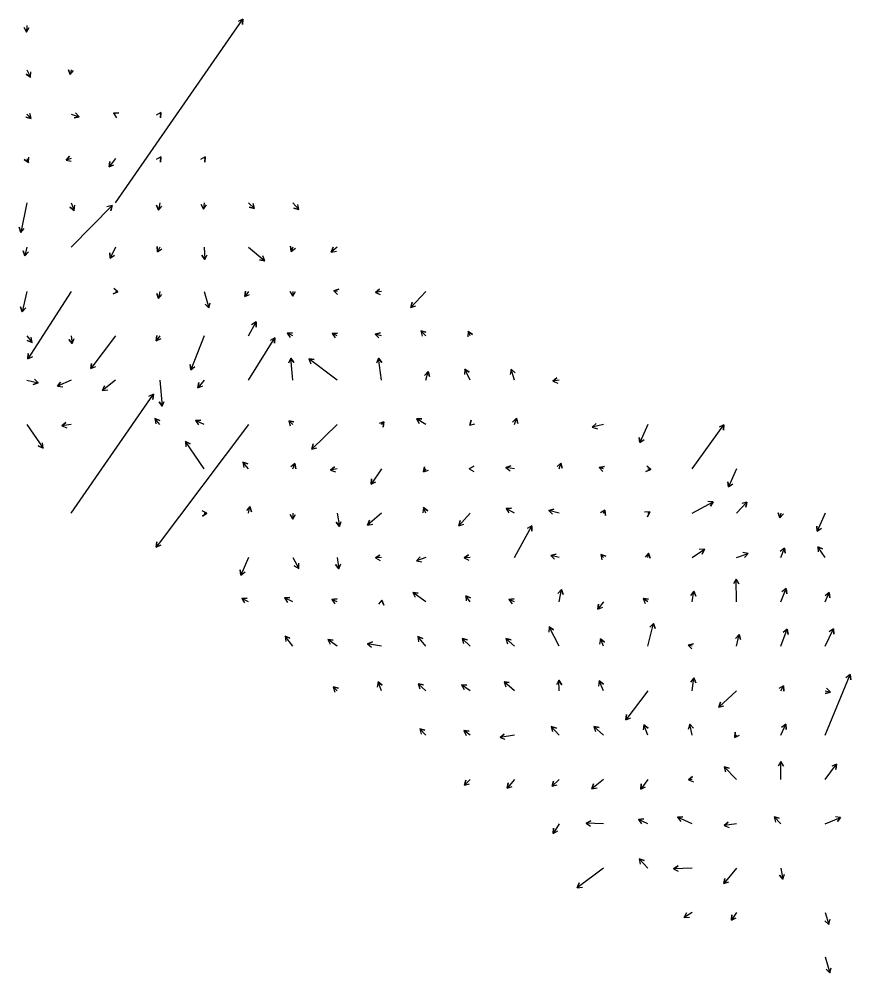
# Model space of a CAD drawing. Extents: x 954385 to 988206, y 1868364 to 1924553.
# Drawn here: x 962049 to 962986, y 1900851 to 1901926 of the extents above; entities that cross this region are included whole.
import ezdxf

# ---------------------------------------------------------------- set-up
doc = ezdxf.new("R2010")
doc.units = 0
doc.layers.add('Slopes', color=7, linetype='Continuous')

msp = doc.modelspace()

# ---------------------------------------------------------------- linework, layer by layer
at = {"layer": 'Slopes'}
for points in [[(962057.1, 1901918.9), (962057, 1901911.3), (962054.1, 1901916.6), (962057, 1901911.3), (962060.1, 1901916.5)], [(962157.1, 1901718.9), (962300.9, 1901926.2), (962300.4, 1901920.2), (962300.9, 1901926.2), (962295.5, 1901923.6)], [(962057.1, 1901868.9), (962061.5, 1901860.8), (962056.4, 1901863.9), (962061.5, 1901860.8), (962061.7, 1901866.8)], [(962107.1, 1901868.9), (962106.1, 1901863.5), (962104.1, 1901869.1), (962106.1, 1901863.5), (962110, 1901868)], [(962107.1, 1901818.9), (962116.3, 1901816), (962110.5, 1901814.7), (962116.3, 1901816), (962112.3, 1901820.4)], [(962157.1, 1901818.9), (962155.1, 1901819.9), (962161.1, 1901820.3), (962155.1, 1901819.9), (962158.4, 1901814.9)], [(962207.1, 1901818.9), (962208.3, 1901820.7), (962208, 1901814.7), (962208.3, 1901820.7), (962202.9, 1901817.9)], [(962057.1, 1901818.9), (962062, 1901813.9), (962056.2, 1901815.5), (962062, 1901813.9), (962060.5, 1901819.7)], [(962057.1, 1901768.9), (962059.3, 1901764.5), (962054.3, 1901767.9), (962059.3, 1901764.5), (962059.7, 1901770.5)], [(962107.1, 1901768.9), (962101.5, 1901766.9), (962105.4, 1901771.5), (962101.5, 1901766.9), (962107.4, 1901765.8)], [(962157.1, 1901768.9), (962150, 1901759.7), (962150.8, 1901765.6), (962150, 1901759.7), (962155.5, 1901762)], [(962207.1, 1901768.9), (962208.3, 1901770.7), (962208, 1901764.7), (962208.3, 1901770.7), (962202.9, 1901767.9)], [(962257.1, 1901768.9), (962258.3, 1901770.7), (962258, 1901764.7), (962258.3, 1901770.7), (962252.9, 1901767.9)], [(962057.1, 1901718.9), (962050.5, 1901685.7), (962048.6, 1901691.4), (962050.5, 1901685.7), (962054.4, 1901690.2)], [(962107.1, 1901718.9), (962110.7, 1901710.4), (962105.9, 1901714), (962110.7, 1901710.4), (962111.5, 1901716.3)], [(962107.1, 1901668.9), (962153.3, 1901715.9), (962151.8, 1901710.1), (962153.3, 1901715.9), (962147.5, 1901714.3)], [(962207.1, 1901718.9), (962205.7, 1901710.6), (962203.6, 1901716.3), (962205.7, 1901710.6), (962209.6, 1901715.3)], [(962257.1, 1901718.9), (962256.4, 1901711.7), (962253.9, 1901717.2), (962256.4, 1901711.7), (962259.9, 1901716.6)], [(962307.1, 1901718.9), (962313.8, 1901712.5), (962308, 1901713.9), (962313.8, 1901712.5), (962312.2, 1901718.3)], [(962357.1, 1901718.9), (962364, 1901711.3), (962358.3, 1901713.1), (962364, 1901711.3), (962362.8, 1901717.1)], [(962207.1, 1901668.9), (962204.5, 1901663.7), (962204.1, 1901669.7), (962204.5, 1901663.7), (962209.5, 1901667)], [(962357.1, 1901668.9), (962355.3, 1901664.2), (962354.4, 1901670.2), (962355.3, 1901664.2), (962360, 1901668)], [(962057.1, 1901668.9), (962055, 1901659.2), (962053.2, 1901664.9), (962055, 1901659.2), (962059.1, 1901663.6)], [(962157.1, 1901668.9), (962151.3, 1901656.6), (962150.8, 1901662.6), (962151.3, 1901656.6), (962156.2, 1901660)], [(962257.1, 1901668.9), (962258, 1901654.9), (962254.7, 1901659.9), (962258, 1901654.9), (962260.7, 1901660.3)], [(962307.1, 1901668.9), (962325.4, 1901653.5), (962319.5, 1901654.6), (962325.4, 1901653.5), (962323.3, 1901659.1)], [(962407.1, 1901668.9), (962400.3, 1901663.4), (962402.4, 1901669), (962400.3, 1901663.4), (962406.2, 1901664.3)], [(962057.1, 1901618.9), (962052.1, 1901596.1), (962050.3, 1901601.8), (962052.1, 1901596.1), (962056.2, 1901600.5)], [(962107.1, 1901618.9), (962058.6, 1901542.9), (962058.8, 1901548.9), (962058.6, 1901542.9), (962063.9, 1901545.7)], [(962157.1, 1901618.9), (962160, 1901618.6), (962154.5, 1901616.2), (962160, 1901618.6), (962155.2, 1901622.2)], [(962207.1, 1901618.9), (962205.6, 1901611.1), (962203.7, 1901616.7), (962205.6, 1901611.1), (962209.6, 1901615.6)], [(962257.1, 1901618.9), (962262.5, 1901600.4), (962258.2, 1901604.6), (962262.5, 1901600.4), (962263.9, 1901606.3)], [(962307.1, 1901618.9), (962302.8, 1901613.2), (962303.6, 1901619.2), (962302.8, 1901613.2), (962308.4, 1901615.6)], [(962357.1, 1901618.9), (962357.1, 1901613.7), (962354.1, 1901618.9), (962357.1, 1901613.7), (962360.1, 1901618.9)], [(962407.1, 1901618.9), (962403.3, 1901619.9), (962409.1, 1901621.5), (962403.3, 1901619.9), (962407.6, 1901615.7)], [(962457.1, 1901618.9), (962450.1, 1901618), (962454.9, 1901621.7), (962450.1, 1901618), (962455.7, 1901615.7)], [(962507.1, 1901618.9), (962490.1, 1901601), (962491.5, 1901606.8), (962490.1, 1901601), (962495.8, 1901602.7)], [(962307.1, 1901568.9), (962315.7, 1901584.7), (962315.9, 1901578.7), (962315.7, 1901584.7), (962310.6, 1901581.5)], [(962507.1, 1901568.9), (962501.2, 1901574.5), (962507.1, 1901573.1), (962501.2, 1901574.5), (962503, 1901568.7)], [(962557.1, 1901568.9), (962554.7, 1901573.9), (962559.7, 1901570.6), (962554.7, 1901573.9), (962554.3, 1901567.9)], [(962057.1, 1901568.9), (962063.3, 1901561.6), (962057.6, 1901563.6), (962063.3, 1901561.6), (962062.3, 1901567.5)], [(962107.1, 1901568.9), (962108.4, 1901560.3), (962104.7, 1901565), (962108.4, 1901560.3), (962110.6, 1901565.9)], [(962157.1, 1901568.9), (962129.6, 1901532), (962130.3, 1901537.9), (962129.6, 1901532), (962135.1, 1901534.3)], [(962207.1, 1901568.9), (962203.1, 1901563.4), (962203.8, 1901569.4), (962203.1, 1901563.4), (962208.6, 1901565.9)], [(962257.1, 1901568.9), (962242, 1901530.7), (962241.2, 1901536.7), (962242, 1901530.7), (962246.7, 1901534.5)], [(962307.1, 1901518.9), (962336.7, 1901566.6), (962336.6, 1901560.6), (962336.7, 1901566.6), (962331.5, 1901563.8)], [(962357.1, 1901568.9), (962350.6, 1901571.9), (962356.6, 1901572.5), (962350.6, 1901571.9), (962354.1, 1901567)], [(962407.1, 1901568.9), (962401.5, 1901571.7), (962407.5, 1901572.1), (962401.5, 1901571.7), (962404.8, 1901566.7)], [(962457.1, 1901568.9), (962450, 1901571), (962455.8, 1901572.5), (962450, 1901571), (962454.1, 1901566.7)], [(962357.1, 1901518.9), (962354.8, 1901543.7), (962358.2, 1901538.8), (962354.8, 1901543.7), (962352.3, 1901538.3)], [(962407.1, 1901518.9), (962375.2, 1901543.1), (962381.2, 1901542.4), (962375.2, 1901543.1), (962377.5, 1901537.6)], [(962457.1, 1901518.9), (962453.7, 1901543.8), (962457.3, 1901539), (962453.7, 1901543.8), (962451.4, 1901538.2)], [(962557.1, 1901518.9), (962551, 1901531.3), (962556, 1901528), (962551, 1901531.3), (962550.6, 1901525.3)], [(962607.1, 1901518.9), (962603.3, 1901531.3), (962607.7, 1901527.3), (962603.3, 1901531.3), (962602, 1901525.5)], [(962057.1, 1901518.9), (962070.2, 1901516), (962064.5, 1901514.2), (962070.2, 1901516), (962065.8, 1901520)], [(962507.1, 1901518.9), (962509.5, 1901528.7), (962511.2, 1901523), (962509.5, 1901528.7), (962505.3, 1901524.3)], [(962657.1, 1901518.9), (962650, 1901518), (962654.8, 1901521.6), (962650, 1901518), (962655.6, 1901515.7)], [(962107.1, 1901518.9), (962091.8, 1901512.1), (962095.4, 1901516.9), (962091.8, 1901512.1), (962097.8, 1901511.4)], [(962157.1, 1901518.9), (962142.6, 1901507.2), (962144.8, 1901512.8), (962142.6, 1901507.2), (962148.5, 1901508.1)], [(962207.1, 1901518.9), (962209.7, 1901489.6), (962206.3, 1901494.5), (962209.7, 1901489.6), (962212.2, 1901495)], [(962257.1, 1901518.9), (962250, 1901510.5), (962251.1, 1901516.4), (962250, 1901510.5), (962255.7, 1901512.5)], [(962107.1, 1901368.9), (962199.9, 1901503.1), (962199.4, 1901497.2), (962199.9, 1901503.1), (962194.4, 1901500.6)], [(962607.1, 1901468.9), (962609, 1901476), (962610.6, 1901470.2), (962609, 1901476), (962604.8, 1901471.7)], [(962057.1, 1901468.9), (962075.6, 1901442.4), (962070.2, 1901445), (962075.6, 1901442.4), (962075.1, 1901448.4)], [(962107.1, 1901468.9), (962096.7, 1901467.5), (962101.4, 1901471.2), (962096.7, 1901467.5), (962102.2, 1901465.2)], [(962207.1, 1901468.9), (962201.6, 1901475.7), (962207.3, 1901473.5), (962201.6, 1901475.7), (962202.6, 1901469.7)], [(962307.1, 1901468.9), (962203.2, 1901330.9), (962203.9, 1901336.8), (962203.2, 1901330.9), (962208.7, 1901333.2)], [(962257.1, 1901468.9), (962247.4, 1901473.7), (962253.4, 1901474.1), (962247.4, 1901473.7), (962250.8, 1901468.7)], [(962357.1, 1901468.9), (962352.5, 1901473.3), (962358.3, 1901472), (962352.5, 1901473.3), (962354.2, 1901467.6)], [(962407.1, 1901468.9), (962378.4, 1901441.3), (962380.1, 1901447.1), (962378.4, 1901441.3), (962384.2, 1901442.8)], [(962457.1, 1901468.9), (962459.8, 1901472.1), (962458.8, 1901466.2), (962459.8, 1901472.1), (962454.2, 1901470.1)], [(962507.1, 1901468.9), (962496.6, 1901475.6), (962502.6, 1901475.3), (962496.6, 1901475.6), (962499.4, 1901470.3)], [(962557.1, 1901468.9), (962556.4, 1901468.2), (962558, 1901474), (962556.4, 1901468.2), (962562.2, 1901469.8)], [(962707.1, 1901468.9), (962694.6, 1901465.9), (962698.9, 1901470), (962694.6, 1901465.9), (962700.4, 1901464.2)], [(962757.1, 1901468.9), (962748.1, 1901448.6), (962747.5, 1901454.5), (962748.1, 1901448.6), (962752.9, 1901452.1)], [(962807.1, 1901418.9), (962842.9, 1901468.7), (962842.3, 1901462.7), (962842.9, 1901468.7), (962837.4, 1901466.2)], [(962257.1, 1901418.9), (962236.1, 1901450), (962241.5, 1901447.3), (962236.1, 1901450), (962236.6, 1901444)], [(962307.1, 1901418.9), (962300.8, 1901426.6), (962306.4, 1901424.5), (962300.8, 1901426.6), (962301.8, 1901420.7)], [(962357.1, 1901418.9), (962359.4, 1901425.1), (962360.4, 1901419.2), (962359.4, 1901425.1), (962354.8, 1901421.2)], [(962607.1, 1901418.9), (962597.3, 1901420.4), (962602.9, 1901422.6), (962597.3, 1901420.4), (962602, 1901416.6)], [(962657.1, 1901418.9), (962659.3, 1901425.6), (962660.5, 1901419.7), (962659.3, 1901425.6), (962654.9, 1901421.6)], [(962407.1, 1901418.9), (962399.6, 1901417.4), (962404, 1901421.4), (962399.6, 1901417.4), (962405.2, 1901415.5)], [(962457.1, 1901418.9), (962445.3, 1901401.7), (962445.8, 1901407.7), (962445.3, 1901401.7), (962450.7, 1901404.3)], [(962507.1, 1901418.9), (962504.3, 1901415.5), (962505.3, 1901421.4), (962504.3, 1901415.5), (962509.9, 1901417.6)], [(962557.1, 1901418.9), (962555.7, 1901418.9), (962561, 1901421.9), (962555.7, 1901418.9), (962560.9, 1901415.9)], [(962707.1, 1901418.9), (962702.5, 1901420.4), (962708.3, 1901421.7), (962702.5, 1901420.4), (962706.5, 1901416)], [(962757.1, 1901418.9), (962760.6, 1901418.3), (962755, 1901416.2), (962760.6, 1901418.3), (962756, 1901422.2)], [(962857.1, 1901418.9), (962848.1, 1901398.6), (962847.5, 1901404.5), (962848.1, 1901398.6), (962852.9, 1901402.1)], [(962807.1, 1901368.9), (962830.8, 1901382), (962827.7, 1901376.9), (962830.8, 1901382), (962824.8, 1901382.1)], [(962857.1, 1901368.9), (962868.9, 1901381.5), (962867.5, 1901375.7), (962868.9, 1901381.5), (962863.1, 1901379.8)], [(962257.1, 1901368.9), (962260.3, 1901369.1), (962255.3, 1901365.8), (962260.3, 1901369.1), (962255, 1901371.8)], [(962307.1, 1901368.9), (962308.7, 1901376.4), (962310.6, 1901370.7), (962308.7, 1901376.4), (962304.7, 1901372)], [(962357.1, 1901368.9), (962357.1, 1901362.4), (962354.1, 1901367.7), (962357.1, 1901362.4), (962360.1, 1901367.6)], [(962407.1, 1901368.9), (962409.6, 1901354.1), (962405.8, 1901358.8), (962409.6, 1901354.1), (962411.7, 1901359.7)], [(962457.1, 1901368.9), (962441.4, 1901355.5), (962443.4, 1901361.1), (962441.4, 1901355.5), (962447.3, 1901356.6)], [(962507.1, 1901368.9), (962504.4, 1901375.3), (962509.2, 1901371.7), (962504.4, 1901375.3), (962503.7, 1901369.3)], [(962557.1, 1901368.9), (962544.2, 1901354.7), (962545.5, 1901360.6), (962544.2, 1901354.7), (962549.9, 1901356.5)], [(962607.1, 1901368.9), (962597.4, 1901374.4), (962603.4, 1901374.5), (962597.4, 1901374.4), (962600.4, 1901369.3)], [(962657.1, 1901368.9), (962645.5, 1901372), (962651.2, 1901373.6), (962645.5, 1901372), (962649.7, 1901367.8)], [(962707.1, 1901368.9), (962708.9, 1901372.6), (962709.3, 1901366.6), (962708.9, 1901372.6), (962703.9, 1901369.3)], [(962757.1, 1901368.9), (962759.5, 1901370.5), (962756.8, 1901365.1), (962759.5, 1901370.5), (962753.5, 1901370.1)], [(962907.1, 1901368.9), (962906.1, 1901363.7), (962904.2, 1901369.4), (962906.1, 1901363.7), (962910.1, 1901368.3)], [(962957.1, 1901368.9), (962948.1, 1901348.6), (962947.5, 1901354.5), (962948.1, 1901348.6), (962952.9, 1901352.1)], [(962607.1, 1901318.9), (962626.4, 1901354.7), (962626.5, 1901348.7), (962626.4, 1901354.7), (962621.3, 1901351.6)], [(962807.1, 1901318.9), (962821.1, 1901328.4), (962818.5, 1901323), (962821.1, 1901328.4), (962815.1, 1901328)], [(962907.1, 1901318.9), (962911.2, 1901329.7), (962912.1, 1901323.8), (962911.2, 1901329.7), (962906.5, 1901325.9)], [(962957.1, 1901318.9), (962948.6, 1901331.2), (962954, 1901328.7), (962948.6, 1901331.2), (962949.1, 1901325.3)], [(962307.1, 1901318.9), (962298.4, 1901299.3), (962297.8, 1901305.3), (962298.4, 1901299.3), (962303.2, 1901302.8)], [(962357.1, 1901318.9), (962363.8, 1901306.5), (962358.7, 1901309.7), (962363.8, 1901306.5), (962364, 1901312.5)], [(962407.1, 1901318.9), (962408.8, 1901306.4), (962405.1, 1901311.2), (962408.8, 1901306.4), (962411.1, 1901312)], [(962457.1, 1901318.9), (962450.2, 1901318.5), (962455.2, 1901321.8), (962450.2, 1901318.5), (962455.6, 1901315.8)], [(962507.1, 1901318.9), (962496.6, 1901315.3), (962500.5, 1901319.8), (962496.6, 1901315.3), (962502.5, 1901314.1)], [(962557.1, 1901318.9), (962550, 1901318.7), (962555.1, 1901321.9), (962550, 1901318.7), (962555.3, 1901315.9)], [(962657.1, 1901318.9), (962647.9, 1901321.5), (962653.7, 1901323), (962647.9, 1901321.5), (962652.1, 1901317.2)], [(962707.1, 1901318.9), (962704.1, 1901322.4), (962709.7, 1901320.5), (962704.1, 1901322.4), (962705.2, 1901316.5)], [(962757.1, 1901318.9), (962758, 1901323.8), (962760, 1901318.2), (962758, 1901323.8), (962754.1, 1901319.3)], [(962857.1, 1901318.9), (962870.1, 1901323.5), (962866.2, 1901318.9), (962870.1, 1901323.5), (962864.2, 1901324.6)], [(962857.1, 1901268.9), (962856.7, 1901294.5), (962859.8, 1901289.3), (962856.7, 1901294.5), (962853.8, 1901289.2)], [(962657.1, 1901268.9), (962659.8, 1901283.1), (962661.8, 1901277.4), (962659.8, 1901283.1), (962655.9, 1901278.5)], [(962907.1, 1901268.9), (962913.1, 1901284.2), (962914, 1901278.2), (962913.1, 1901284.2), (962908.4, 1901280.4)], [(962307.1, 1901268.9), (962299.6, 1901273), (962305.6, 1901273.2), (962299.6, 1901273), (962302.7, 1901267.9)], [(962357.1, 1901268.9), (962347.8, 1901273.4), (962353.8, 1901273.9), (962347.8, 1901273.4), (962351.2, 1901268.5)], [(962407.1, 1901268.9), (962401, 1901271.7), (962406.9, 1901272.3), (962401, 1901271.7), (962404.4, 1901266.9)], [(962507.1, 1901268.9), (962492.4, 1901279.7), (962498.4, 1901279), (962492.4, 1901279.7), (962494.9, 1901274.2)], [(962557.1, 1901268.9), (962551.9, 1901276), (962557.4, 1901273.6), (962551.9, 1901276), (962552.6, 1901270.1)], [(962607.1, 1901268.9), (962600.6, 1901271.8), (962606.6, 1901272.4), (962600.6, 1901271.8), (962604.2, 1901266.9)], [(962757.1, 1901268.9), (962751.9, 1901272.7), (962757.9, 1901272.1), (962751.9, 1901272.7), (962754.3, 1901267.2)], [(962807.1, 1901268.9), (962808.9, 1901281.1), (962811.1, 1901275.6), (962808.9, 1901281.1), (962805.2, 1901276.4)], [(962957.1, 1901268.9), (962961.7, 1901279.5), (962962.4, 1901273.5), (962961.7, 1901279.5), (962956.9, 1901275.9)], [(962457.1, 1901268.9), (962457.5, 1901270.9), (962459.5, 1901265.2), (962457.5, 1901270.9), (962453.6, 1901266.3)], [(962707.1, 1901268.9), (962701, 1901260.7), (962701.7, 1901266.6), (962701, 1901260.7), (962706.5, 1901263.1)], [(962657.1, 1901218.9), (962645.9, 1901240.7), (962650.9, 1901237.5), (962645.9, 1901240.7), (962645.6, 1901234.7)], [(962757.1, 1901218.9), (962763.6, 1901244.8), (962765.3, 1901239), (962763.6, 1901244.8), (962759.5, 1901240.5)], [(962357.1, 1901218.9), (962348.3, 1901230.3), (962353.8, 1901228.1), (962348.3, 1901230.3), (962349.1, 1901224.4)], [(962507.1, 1901218.9), (962497.8, 1901229.9), (962503.5, 1901227.8), (962497.8, 1901229.9), (962498.9, 1901224)], [(962857.1, 1901218.9), (962860, 1901232.4), (962861.8, 1901226.7), (962860, 1901232.4), (962856, 1901227.9)], [(962907.1, 1901218.9), (962914.3, 1901238.4), (962915.3, 1901232.4), (962914.3, 1901238.4), (962909.7, 1901234.5)], [(962957.1, 1901218.9), (962966.3, 1901238.6), (962966.8, 1901232.6), (962966.3, 1901238.6), (962961.4, 1901235.2)], [(962407.1, 1901218.9), (962396.6, 1901226.7), (962402.6, 1901226), (962396.6, 1901226.7), (962399, 1901221.2)], [(962457.1, 1901218.9), (962441.4, 1901221.9), (962447, 1901223.9), (962441.4, 1901221.9), (962445.9, 1901218)], [(962557.1, 1901218.9), (962548, 1901227.9), (962553.9, 1901226.4), (962548, 1901227.9), (962549.6, 1901222.1)], [(962607.1, 1901218.9), (962597.2, 1901227.6), (962603.1, 1901226.4), (962597.2, 1901227.6), (962599.1, 1901221.9)], [(962707.1, 1901218.9), (962703.7, 1901227.3), (962708.4, 1901223.7), (962703.7, 1901227.3), (962702.9, 1901221.4)], [(962807.1, 1901218.9), (962802.8, 1901220.4), (962808.7, 1901221.6), (962802.8, 1901220.4), (962806.7, 1901215.9)], [(962957.1, 1901118.9), (962985.3, 1901187.1), (962986.1, 1901181.2), (962985.3, 1901187.1), (962980.5, 1901183.5)], [(962457.1, 1901168.9), (962453.2, 1901178.9), (962457.9, 1901175.1), (962453.2, 1901178.9), (962452.3, 1901173)], [(962507.1, 1901168.9), (962498.5, 1901176.7), (962504.4, 1901175.5), (962498.5, 1901176.7), (962500.3, 1901171)], [(962557.1, 1901168.9), (962547.3, 1901175.4), (962553.3, 1901175.1), (962547.3, 1901175.4), (962550, 1901170.1)], [(962607.1, 1901168.9), (962595.1, 1901179), (962601, 1901178), (962595.1, 1901179), (962597.1, 1901173.4)], [(962657.1, 1901168.9), (962657, 1901180.8), (962660.1, 1901175.6), (962657, 1901180.8), (962654.1, 1901175.5)], [(962707.1, 1901168.9), (962702.4, 1901180), (962707.2, 1901176.4), (962702.4, 1901180), (962701.7, 1901174)], [(962807.1, 1901168.9), (962808.9, 1901183.2), (962811.2, 1901177.6), (962808.9, 1901183.2), (962805.3, 1901178.4)], [(962407.1, 1901168.9), (962402.6, 1901173.1), (962408.4, 1901171.8), (962402.6, 1901173.1), (962404.4, 1901167.4)], [(962757.1, 1901168.9), (962732.5, 1901136), (962733.2, 1901141.9), (962732.5, 1901136), (962738, 1901138.3)], [(962857.1, 1901168.9), (962837.1, 1901150.4), (962838.9, 1901156.1), (962837.1, 1901150.4), (962843, 1901151.7)], [(962907.1, 1901168.9), (962910.1, 1901174.5), (962910.3, 1901168.5), (962910.1, 1901174.5), (962905, 1901171.3)], [(962957.1, 1901168.9), (962962.9, 1901167.3), (962957.1, 1901165.8), (962962.9, 1901167.3), (962958.7, 1901171.6)], [(962507.1, 1901118.9), (962500.1, 1901125.8), (962506, 1901124.3), (962500.1, 1901125.8), (962501.7, 1901120)], [(962557.1, 1901118.9), (962549.9, 1901123.9), (962555.8, 1901123.4), (962549.9, 1901123.9), (962552.5, 1901118.5)], [(962657.1, 1901118.9), (962648.4, 1901128.6), (962654.1, 1901126.7), (962648.4, 1901128.6), (962649.6, 1901122.7)], [(962707.1, 1901118.9), (962696.5, 1901128.6), (962702.4, 1901127.3), (962696.5, 1901128.6), (962698.3, 1901122.9)], [(962757.1, 1901118.9), (962752.7, 1901130.5), (962757.4, 1901126.7), (962752.7, 1901130.5), (962751.8, 1901124.6)], [(962807.1, 1901118.9), (962804.5, 1901131), (962808.5, 1901126.6), (962804.5, 1901131), (962802.7, 1901125.3)], [(962857.1, 1901118.9), (962855.2, 1901116), (962855.6, 1901122), (962855.2, 1901116), (962860.6, 1901118.7)], [(962907.1, 1901118.9), (962912.7, 1901131), (962913.2, 1901125), (962912.7, 1901131), (962907.8, 1901127.5)], [(962607.1, 1901118.9), (962590.6, 1901116.2), (962595.3, 1901120), (962590.6, 1901116.2), (962596.2, 1901114.1)], [(962907.1, 1901068.9), (962906.9, 1901089), (962910, 1901083.9), (962906.9, 1901089), (962904, 1901083.8)], [(962857.1, 1901068.9), (962843.1, 1901083.2), (962848.9, 1901081.6), (962843.1, 1901083.2), (962844.6, 1901077.3)], [(962957.1, 1901068.9), (962970, 1901086.1), (962969.2, 1901080.1), (962970, 1901086.1), (962964.4, 1901083.7)], [(962557.1, 1901068.9), (962550.4, 1901062.2), (962551.9, 1901068), (962550.4, 1901062.2), (962556.2, 1901063.7)], [(962607.1, 1901068.9), (962598.6, 1901058.9), (962599.7, 1901064.8), (962598.6, 1901058.9), (962604.3, 1901060.9)], [(962657.1, 1901068.9), (962649.3, 1901061.1), (962650.9, 1901066.9), (962649.3, 1901061.1), (962655.1, 1901062.7)], [(962707.1, 1901068.9), (962694, 1901058.4), (962696.1, 1901064), (962694, 1901058.4), (962699.9, 1901059.3)], [(962757.1, 1901068.9), (962749.2, 1901058), (962749.8, 1901063.9), (962749.2, 1901058), (962754.7, 1901060.4)], [(962807.1, 1901068.9), (962803, 1901068.3), (962807.7, 1901072), (962803, 1901068.3), (962808.6, 1901066.1)], [(962807.1, 1901018.9), (962790.8, 1901026.2), (962796.8, 1901026.8), (962790.8, 1901026.2), (962794.3, 1901021.3)], [(962907.1, 1901018.9), (962899.5, 1901026.5), (962905.3, 1901025), (962899.5, 1901026.5), (962901.1, 1901020.7)], [(962957.1, 1901018.9), (962974.5, 1901025.9), (962970.8, 1901021.2), (962974.5, 1901025.9), (962968.6, 1901026.7)], [(962657.1, 1901018.9), (962650.6, 1901007.9), (962650.7, 1901013.9), (962650.6, 1901007.9), (962655.8, 1901010.8)], [(962707.1, 1901018.9), (962687.5, 1901019.5), (962692.8, 1901022.3), (962687.5, 1901019.5), (962692.6, 1901016.3)], [(962757.1, 1901018.9), (962746.7, 1901023.7), (962752.6, 1901024.3), (962746.7, 1901023.7), (962750.2, 1901018.8)], [(962857.1, 1901018.9), (962843.2, 1901016.7), (962847.9, 1901020.5), (962843.2, 1901016.7), (962848.8, 1901014.5)], [(962757.1, 1900968.9), (962747.3, 1900979.2), (962753.1, 1900977.5), (962747.3, 1900979.2), (962748.7, 1900973.4)], [(962807.1, 1900968.9), (962786.2, 1900968.1), (962791.3, 1900971.3), (962786.2, 1900968.1), (962791.5, 1900965.3)], [(962707.1, 1900968.9), (962677.5, 1900946.7), (962679.9, 1900952.3), (962677.5, 1900946.7), (962683.5, 1900947.5)], [(962857.1, 1900968.9), (962842.8, 1900951.4), (962843.8, 1900957.3), (962842.8, 1900951.4), (962848.4, 1900953.5)], [(962907.1, 1900968.9), (962909.3, 1900956.3), (962905.4, 1900960.9), (962909.3, 1900956.3), (962911.4, 1900961.9)], [(962807.1, 1900918.9), (962798.2, 1900913.2), (962800.9, 1900918.5), (962798.2, 1900913.2), (962804.1, 1900913.5)], [(962857.1, 1900918.9), (962851.4, 1900910.2), (962851.8, 1900916.2), (962851.4, 1900910.2), (962856.8, 1900912.9)], [(962957.1, 1900918.9), (962961, 1900905.3), (962956.7, 1900909.4), (962961, 1900905.3), (962962.5, 1900911.1)], [(962957.1, 1900868.9), (962962.3, 1900850.6), (962958, 1900854.8), (962962.3, 1900850.6), (962963.7, 1900856.5)]]:
    msp.add_lwpolyline(points, dxfattribs=at)

doc.saveas('drawing.dxf')
